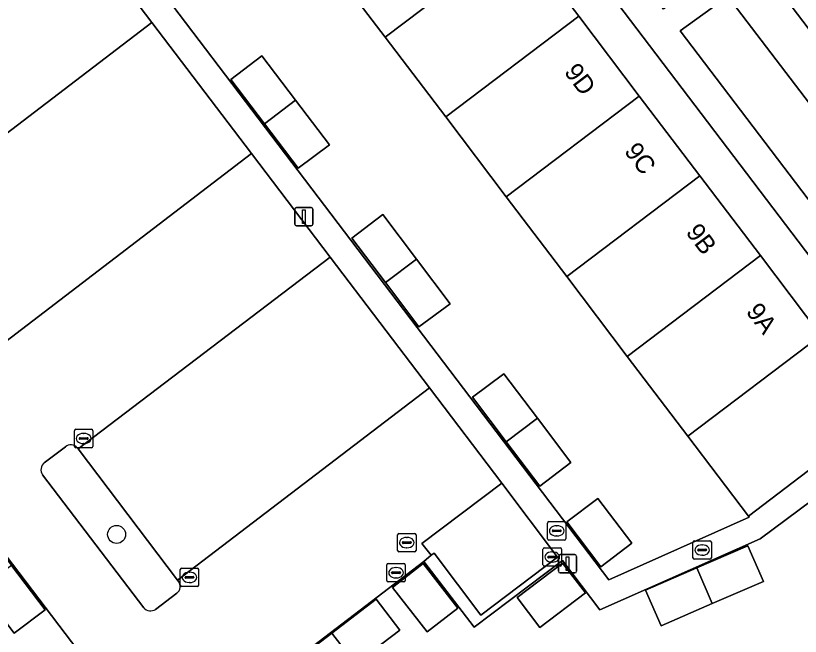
# Model space of a CAD drawing. Extents: x 160023 to 161302, y 384750 to 385707.
# Drawn here: x 160456.04 to 160498.7, y 385410.69 to 385444.45 of the extents above; entities that cross this region are included whole.
import ezdxf

# ---------------------------------------------------------------- set-up
doc = ezdxf.new("R2010")
doc.units = 0
for name, color, linetype in [('IMGEO_Berm_groen', 7, 'Continuous'), ('IMGEO_Boom', 7, 'Continuous'), ('IMGEO_Erf', 7, 'Continuous'), ('IMGEO_Fietspad_gesloten', 7, 'Continuous'), ('IMGEO_Groenvoorziening', 7, 'Continuous'), ('IMGEO_Kolk', 7, 'Continuous'), ('IMGEO_Lichtmast', 7, 'Continuous'), ('IMGEO_Pand', 7, 'Continuous'), ('IMGEO_Pand_nummerreeks', 7, 'Continuous'), ('IMGEO_Parkeervlak_halfverhard', 7, 'Continuous'), ('IMGEO_Rijbaan_lokaal_open', 7, 'Continuous'), ('IMGEO_Rioolput', 7, 'Continuous'), ('IMGEO_Voetpad_open', 7, 'Continuous')]:
    doc.layers.add(name, color=color, linetype=linetype)

msp = doc.modelspace()

# ---------------------------------------------------------------- linework, layer by layer
at = {"layer": 'IMGEO_Berm_groen'}
msp.add_lwpolyline([(160494.764, 385445.517), (160492.165, 385443.635), (160502.396, 385430.153), (160504.971, 385432.095)], close=True, dxfattribs=at)
at = {"layer": 'IMGEO_Boom'}
msp.add_circle((160461.53, 385416.23), 0.489, dxfattribs=at)
at = {"layer": 'IMGEO_Erf'}
for points in [[(160500.192, 385410.68), (160504.617, 385412.665), (160509.041, 385414.649), (160505.278, 385423.36), (160461.664, 385480.824)], [(160473.482, 385461.784), (160476.774, 385457.443), (160480.066, 385453.102), (160483.358, 385448.762), (160486.65, 385444.421), (160489.943, 385440.08), (160493.235, 385435.74), (160496.527, 385431.399), (160499.819, 385427.058), (160503.111, 385422.718), (160499.899, 385420.283), (160500.755, 385419.154), (160496.515, 385415.995), (160487.802, 385412.138), (160485.772, 385414.808), (160480.97, 385411.183), (160478.224, 385414.762), (160461.77, 385402.183)], [(160462.686, 385405.637), (160445.785, 385427.894)]]:
    msp.add_lwpolyline(points, dxfattribs=at)
for points in [[(160469.546, 385451.964), (160466.255, 385456.306), (160462.964, 385460.647), (160459.673, 385464.989), (160458.954, 385464.442), (160455.505, 385468.98), (160452.135, 385473.414), (160447.335, 385469.793), (160445.217, 385468.195), (160448.667, 385463.642), (160449.825, 385464.519), (160459.553, 385451.644), (160488.294, 385413.757), (160495.92, 385417.173), (160495.875, 385417.232), (160492.584, 385421.574), (160489.293, 385425.915), (160486.002, 385430.257), (160482.711, 385434.598), (160479.42, 385438.94), (160476.128, 385443.281), (160472.837, 385447.623)], [(160471.26, 385439.848), (160473.097, 385437.429), (160471.407, 385436.159), (160469.576, 385438.569), (160467.739, 385440.988), (160469.423, 385442.267)], [(160479.664, 385428.784), (160477.965, 385427.519), (160476.143, 385429.93), (160474.311, 385432.353), (160476.001, 385433.63), (160477.833, 385431.207)], [(160482.574, 385424.966), (160484.403, 385422.555), (160486.231, 385420.143), (160484.541, 385418.861), (160482.712, 385421.273), (160480.876, 385423.694)], [(160487.851, 385414.467), (160485.997, 385416.911), (160487.687, 385418.193), (160489.539, 385415.748)], [(160452.303, 385415.689), (160453.99, 385416.961), (160455.814, 385414.549), (160457.646, 385412.126), (160455.965, 385410.86), (160454.134, 385413.275)], [(160493.908, 385412.472), (160491.129, 385411.267), (160490.29, 385413.202), (160493.069, 385414.407), (160495.851, 385415.613), (160496.687, 385413.676)], [(160478.41, 385410.935), (160476.526, 385413.352), (160478.192, 385414.646), (160480.073, 385412.228)], [(160483.304, 385412.801), (160485.776, 385414.663), (160487.021, 385413.053), (160484.529, 385411.175)], [(160470.832, 385409.022), (160473.235, 385410.867), (160475.637, 385412.712), (160476.928, 385411.031), (160474.525, 385409.186), (160472.123, 385407.341)]]:
    msp.add_lwpolyline(points, close=True, dxfattribs=at)
at = {"layer": 'IMGEO_Fietspad_gesloten'}
for points in [[(160557.043, 385367.718), (160554.061, 385371.46), (160553.925, 385371.64), (160547.014, 385380.747), (160546.854, 385380.958), (160539.862, 385390.15), (160538.063, 385392.567), (160536.369, 385394.761), (160526.049, 385408.311), (160523.19, 385412.064), (160521.367, 385414.466), (160507.775, 385432.386), (160506.859, 385433.594), (160496.701, 385446.986), (160495.79, 385448.187), (160486.213, 385460.814), (160482.072, 385466.259), (160477.883, 385471.703), (160476.046, 385474.129), (160468.509, 385483.99), (160467.607, 385485.214), (160450.164, 385508.169)], [(160449.613, 385504.891), (160459.973, 385491.267), (160463.968, 385486.014), (160472.502, 385474.792), (160473.388, 385473.626), (160493.83, 385446.745), (160494.764, 385445.517), (160504.971, 385432.095), (160505.899, 385430.875), (160519.697, 385412.717), (160520.509, 385411.649), (160520.614, 385411.511), (160523.314, 385407.987), (160534.366, 385393.459), (160554.321, 385367.155)]]:
    msp.add_lwpolyline(points, dxfattribs=at)
at = {"layer": 'IMGEO_Groenvoorziening'}
msp.add_lwpolyline([(160498.696, 385448.504), (160496.701, 385446.986), (160506.859, 385433.594), (160508.762, 385434.937), (160508.418, 385435.41), (160505.422, 385439.48), (160502.569, 385443.347), (160499.569, 385447.333)], close=True, dxfattribs=at)
for points in [[(160458.743, 385421.004), (160457.596, 385420.132)], [(160459.436, 385420.88), (160459.396, 385420.932)], [(160464.898, 385413.675), (160464.844, 385413.746), (160459.436, 385420.88)], [(160457.507, 385419.472), (160463.006, 385412.24)], [(160463.643, 385412.152), (160464.801, 385413.041)]]:
    msp.add_lwpolyline(points, dxfattribs=at)
for centre, radius, start, end in [((160459.035, 385420.656), 0.454, 37.4118, 130.0041), ((160457.903, 385419.755), 0.487, 129.1509, 215.4892), ((160464.536, 385413.406), 0.451, 305.9715, 36.6313), ((160463.377, 385412.577), 0.502, 222.2677, 302.0013)]:
    msp.add_arc(centre, radius, start, end, dxfattribs=at)
at = {"layer": 'IMGEO_Kolk'}
for p, q in [((160459.238, 385421.023), (160459.238, 385421.875)), ((160459.313, 385421.949), (160460.165, 385421.949)), ((160460.239, 385421.875), (160460.239, 385421.023)), ((160459.497, 385421.443), (160459.497, 385421.455)), ((160459.935, 385421.406), (160459.537, 385421.406)), ((160459.54, 385421.492), (160459.938, 385421.492)), ((160459.726, 385421.729), (160459.751, 385421.729)), ((160459.981, 385421.455), (160459.981, 385421.443)), ((160460.165, 385420.949), (160459.313, 385420.949)), ((160459.749, 385421.169), (160459.724, 385421.169)), ((160492.86, 385414.956), (160492.86, 385415.808)), ((160492.935, 385415.882), (160493.787, 385415.882)), ((160493.861, 385415.808), (160493.861, 385414.956)), ((160493.119, 385415.376), (160493.119, 385415.388)), ((160493.162, 385415.425), (160493.56, 385415.425)), ((160493.348, 385415.662), (160493.373, 385415.662)), ((160493.603, 385415.388), (160493.603, 385415.376)), ((160493.557, 385415.339), (160493.159, 385415.339)), ((160493.371, 385415.102), (160493.346, 385415.102)), ((160493.787, 385414.882), (160492.935, 385414.882)), ((160464.989, 385413.469), (160464.989, 385414.321)), ((160465.064, 385414.395), (160465.916, 385414.395)), ((160465.477, 385414.175), (160465.502, 385414.175)), ((160465.99, 385414.321), (160465.99, 385413.469)), ((160465.248, 385413.889), (160465.248, 385413.901)), ((160465.686, 385413.852), (160465.288, 385413.852)), ((160465.291, 385413.938), (160465.689, 385413.938)), ((160465.732, 385413.901), (160465.732, 385413.889)), ((160465.916, 385413.395), (160465.064, 385413.395)), ((160465.5, 385413.615), (160465.475, 385413.615))]:
    msp.add_line(p, q, dxfattribs=at)
for points in [[(160459.238, 385421.023), (160459.238, 385421.875)], [(160459.313, 385421.949), (160460.165, 385421.949)], [(160460.239, 385421.875), (160460.239, 385421.023)], [(160460.165, 385420.949), (160459.313, 385420.949)], [(160492.86, 385414.956), (160492.86, 385415.808)], [(160492.935, 385415.882), (160493.787, 385415.882)], [(160493.861, 385415.808), (160493.861, 385414.956)], [(160493.787, 385414.882), (160492.935, 385414.882)], [(160464.989, 385413.469), (160464.989, 385414.321)], [(160465.064, 385414.395), (160465.916, 385414.395)], [(160465.99, 385414.321), (160465.99, 385413.469)], [(160465.916, 385413.395), (160465.064, 385413.395)]]:
    msp.add_lwpolyline(points, dxfattribs=at)
for centre, radius, start, end in [((160459.315, 385421.873), 0.0765, 91.552, 178.448), ((160459.315, 385421.873), 0.0765, 91.552, 178.448), ((160460.163, 385421.873), 0.0765, 1.552, 88.448), ((160460.163, 385421.873), 0.0765, 1.552, 88.448), ((160459.537, 385421.452), 0.0403, 85.8775, 175.7526), ((160459.534, 385421.442), 0.0366, 178.938, 274.7102), ((160459.938, 385421.449), 0.043, 264.8664, 352.4533), ((160459.942, 385421.454), 0.0386, 1.7309, 96.639), ((160459.315, 385421.025), 0.0765, 181.552, 268.448), ((160459.315, 385421.025), 0.0765, 181.552, 268.448), ((160460.163, 385421.025), 0.0765, 271.552, 358.448), ((160460.163, 385421.025), 0.0765, 271.552, 358.448), ((160492.937, 385415.806), 0.0765, 91.552, 178.448), ((160492.937, 385415.806), 0.0765, 91.552, 178.448), ((160493.785, 385415.806), 0.0765, 1.552, 88.448), ((160493.785, 385415.806), 0.0765, 1.552, 88.448), ((160493.159, 385415.385), 0.0403, 85.8775, 175.7526), ((160493.156, 385415.375), 0.0366, 178.938, 274.7102), ((160493.56, 385415.382), 0.043, 264.8664, 352.4533), ((160493.564, 385415.387), 0.0386, 1.7309, 96.639), ((160492.937, 385414.958), 0.0765, 181.552, 268.448), ((160492.937, 385414.958), 0.0765, 181.552, 268.448), ((160493.785, 385414.958), 0.0765, 271.552, 358.448), ((160493.785, 385414.958), 0.0765, 271.552, 358.448), ((160465.066, 385414.319), 0.0765, 91.552, 178.448), ((160465.066, 385414.319), 0.0765, 91.552, 178.448), ((160465.914, 385414.319), 0.0765, 1.552, 88.448), ((160465.914, 385414.319), 0.0765, 1.552, 88.448), ((160465.288, 385413.898), 0.0403, 85.8775, 175.7526), ((160465.285, 385413.888), 0.0366, 178.938, 274.7102), ((160465.689, 385413.895), 0.043, 264.8664, 352.4533), ((160465.693, 385413.9), 0.0386, 1.7309, 96.639), ((160465.066, 385413.471), 0.0765, 181.552, 268.448), ((160465.066, 385413.471), 0.0765, 181.552, 268.448), ((160465.914, 385413.471), 0.0765, 271.552, 358.448), ((160465.914, 385413.471), 0.0765, 271.552, 358.448)]:
    msp.add_arc(centre, radius, start, end, dxfattribs=at)
for centre, major_axis, ratio, start_param, end_param in [((160459.725, 385421.449), (-0.387, 0.002), 0.722429, 4.712389, 7.853982), ((160459.75, 385421.449), (-0.39, 0.002), 0.717154, 1.570796, 4.712389), ((160493.347, 385415.382), (-0.387, 0.002), 0.722429, 4.712389, 7.853982), ((160493.372, 385415.382), (-0.39, 0.002), 0.717154, 1.570796, 4.712389), ((160465.476, 385413.895), (-0.387, 0.002), 0.722429, 4.712389, 7.853982), ((160465.501, 385413.895), (-0.39, 0.002), 0.717154, 1.570796, 4.712389)]:
    msp.add_ellipse(centre, major_axis=major_axis, ratio=ratio, start_param=start_param, end_param=end_param, dxfattribs=at)
at = {"layer": 'IMGEO_Lichtmast'}
for p, q in [((160471.21, 385433.118), (160471.21, 385433.918)), ((160471.21, 385433.918), (160471.21, 385433.118)), ((160471.31, 385434.018), (160472.1, 385434.018)), ((160472.1, 385434.018), (160471.31, 385434.018)), ((160472.2, 385433.918), (160472.2, 385433.118)), ((160472.2, 385433.118), (160472.2, 385433.918)), ((160472.1, 385433.018), (160471.31, 385433.018)), ((160471.31, 385433.018), (160472.1, 385433.018)), ((160485.547, 385414.235), (160485.547, 385415.035)), ((160485.547, 385415.035), (160485.547, 385414.235)), ((160485.647, 385415.135), (160486.437, 385415.135)), ((160486.437, 385415.135), (160485.647, 385415.135)), ((160486.537, 385415.035), (160486.537, 385414.235)), ((160486.537, 385414.235), (160486.537, 385415.035)), ((160486.437, 385414.135), (160485.647, 385414.135)), ((160485.647, 385414.135), (160486.437, 385414.135))]:
    msp.add_line(p, q, dxfattribs=at)
for points in [[(160471.63, 385433.893), (160471.78, 385433.893), (160471.78, 385433.143), (160471.63, 385433.143), (160471.63, 385433.893)], [(160485.967, 385415.01), (160486.117, 385415.01), (160486.117, 385414.26), (160485.967, 385414.26), (160485.967, 385415.01)]]:
    msp.add_lwpolyline(points, dxfattribs=at)
for centre, start, end in [((160471.31, 385433.918), 90, 180), ((160471.31, 385433.918), 90, 180), ((160472.1, 385433.918), 0, 90), ((160472.1, 385433.918), 360, 90), ((160471.31, 385433.118), 180, 270), ((160471.31, 385433.118), 180, 270), ((160472.1, 385433.118), 270, 0), ((160472.1, 385433.118), 270, 0), ((160485.647, 385415.035), 90, 180), ((160485.647, 385415.035), 90, 180), ((160486.437, 385415.035), 0, 90), ((160486.437, 385415.035), 360, 90), ((160485.647, 385414.235), 180, 270), ((160485.647, 385414.235), 180, 270), ((160486.437, 385414.235), 270, 0), ((160486.437, 385414.235), 270, 0)]:
    msp.add_arc(centre, 0.1, start, end, dxfattribs=at)
at = {"layer": 'IMGEO_Pand'}
for points in [[(160483.358, 385448.762), (160480.066, 385453.102), (160472.837, 385447.623), (160476.128, 385443.281)], [(160486.65, 385444.421), (160483.358, 385448.762), (160476.128, 385443.281), (160479.42, 385438.94)], [(160489.943, 385440.08), (160486.65, 385444.421), (160479.42, 385438.94), (160482.711, 385434.598)], [(160469.423, 385442.267), (160467.739, 385440.988), (160469.576, 385438.569), (160471.26, 385439.848)], [(160471.26, 385439.848), (160469.576, 385438.569), (160471.407, 385436.159), (160473.097, 385437.429)], [(160493.235, 385435.74), (160489.943, 385440.08), (160482.711, 385434.598), (160486.002, 385430.257)], [(160496.527, 385431.399), (160493.235, 385435.74), (160486.002, 385430.257), (160489.293, 385425.915)], [(160476.001, 385433.63), (160474.311, 385432.353), (160476.143, 385429.93), (160477.833, 385431.207)], [(160477.833, 385431.207), (160476.143, 385429.93), (160477.965, 385427.519), (160479.664, 385428.784)], [(160499.819, 385427.058), (160496.527, 385431.399), (160489.293, 385425.915), (160492.584, 385421.574)], [(160503.111, 385422.718), (160499.819, 385427.058), (160492.584, 385421.574), (160495.875, 385417.232), (160499.899, 385420.283)], [(160482.574, 385424.966), (160480.876, 385423.694), (160482.712, 385421.273), (160484.403, 385422.555)], [(160484.403, 385422.555), (160482.712, 385421.273), (160484.541, 385418.861), (160486.231, 385420.143)], [(160485.997, 385416.911), (160487.851, 385414.467), (160489.539, 385415.748), (160487.687, 385418.193)], [(160493.069, 385414.407), (160493.908, 385412.472), (160496.687, 385413.676), (160495.851, 385415.613)], [(160455.814, 385414.549), (160454.134, 385413.275), (160455.965, 385410.86), (160457.646, 385412.126)], [(160478.41, 385410.935), (160480.073, 385412.228), (160478.192, 385414.646), (160476.526, 385413.352)], [(160483.304, 385412.801), (160484.529, 385411.175), (160487.021, 385413.053), (160485.776, 385414.663)], [(160493.069, 385414.407), (160490.29, 385413.202), (160491.129, 385411.267), (160493.908, 385412.472)], [(160475.637, 385412.712), (160473.235, 385410.867), (160474.525, 385409.186), (160476.928, 385411.031)], [(160473.235, 385410.867), (160470.832, 385409.022), (160472.123, 385407.341), (160474.525, 385409.186)]]:
    msp.add_lwpolyline(points, close=True, dxfattribs=at)
at = {"layer": 'IMGEO_Parkeervlak_halfverhard'}
for points in [[(160468.868, 385436.955), (160463.447, 385444.083), (160449.741, 385433.612), (160452.528, 385429.962), (160454.652, 385427.18), (160455.183, 385426.486)], [(160478.539, 385424.197), (160473.139, 385431.323), (160459.436, 385420.88), (160464.844, 385413.746)], [(160482.473, 385419.027), (160478.126, 385415.741), (160478.63, 385415.096), (160478.798, 385415.21), (160481.336, 385411.848), (160485.497, 385415.003)]]:
    msp.add_lwpolyline(points, close=True, dxfattribs=at)
at = {"layer": 'IMGEO_Rijbaan_lokaal_open'}
for points in [[(160438.654, 385439.771), (160456.502, 385453.347), (160459.234, 385449.636), (160463.447, 385444.083), (160468.868, 385436.955), (160473.139, 385431.323), (160478.539, 385424.197), (160482.473, 385419.027), (160485.497, 385415.003), (160481.336, 385411.848), (160478.798, 385415.21), (160478.63, 385415.096), (160478.224, 385414.762), (160480.97, 385411.183), (160485.772, 385414.808), (160487.802, 385412.138), (160496.515, 385415.995), (160500.755, 385419.154), (160499.899, 385420.283), (160495.875, 385417.232), (160495.92, 385417.173), (160488.294, 385413.757), (160459.553, 385451.644), (160449.825, 385464.519)], [(160449.741, 385433.612), (160463.447, 385444.083), (160459.234, 385449.636), (160441.485, 385436.035)], [(160473.139, 385431.323), (160468.868, 385436.955), (160455.183, 385426.486), (160455.228, 385426.426)], [(160459.396, 385420.932), (160459.436, 385420.88), (160473.139, 385431.323)], [(160445.785, 385427.894), (160462.686, 385405.637), (160460.435, 385403.906), (160461.77, 385402.183), (160478.224, 385414.762), (160478.63, 385415.096), (160478.126, 385415.741), (160482.473, 385419.027), (160478.539, 385424.197), (160464.844, 385413.746), (160464.898, 385413.675)], [(160457.596, 385420.132), (160458.743, 385421.004)], [(160463.006, 385412.24), (160457.507, 385419.472)], [(160464.801, 385413.041), (160463.643, 385412.152)]]:
    msp.add_lwpolyline(points, dxfattribs=at)
for centre, radius, start, end in [((160459.035, 385420.656), 0.454, 37.4118, 130.0041), ((160457.903, 385419.755), 0.487, 129.1509, 215.4892), ((160464.536, 385413.406), 0.451, 305.9715, 36.6313), ((160463.377, 385412.577), 0.502, 222.2677, 302.0013)]:
    msp.add_arc(centre, radius, start, end, dxfattribs=at)
at = {"layer": 'IMGEO_Rioolput'}
for p, q in [((160484.956, 385416), (160484.956, 385416.852)), ((160485.031, 385416.926), (160485.883, 385416.926)), ((160485.444, 385416.706), (160485.469, 385416.706)), ((160485.957, 385416.852), (160485.957, 385416)), ((160476.879, 385416.287), (160477.731, 385416.287)), ((160485.215, 385416.42), (160485.215, 385416.432)), ((160485.653, 385416.383), (160485.255, 385416.383)), ((160485.258, 385416.469), (160485.656, 385416.469)), ((160485.699, 385416.432), (160485.699, 385416.42)), ((160476.804, 385415.361), (160476.804, 385416.213)), ((160477.063, 385415.781), (160477.063, 385415.793)), ((160477.106, 385415.83), (160477.504, 385415.83)), ((160477.292, 385416.067), (160477.317, 385416.067)), ((160477.547, 385415.793), (160477.547, 385415.781)), ((160477.805, 385416.213), (160477.805, 385415.361)), ((160485.883, 385415.926), (160485.031, 385415.926)), ((160485.467, 385416.146), (160485.442, 385416.146)), ((160477.501, 385415.744), (160477.103, 385415.744)), ((160477.315, 385415.507), (160477.29, 385415.507)), ((160484.709, 385414.577), (160484.709, 385415.429)), ((160484.784, 385415.503), (160485.636, 385415.503)), ((160485.71, 385415.429), (160485.71, 385414.577)), ((160477.731, 385415.287), (160476.879, 385415.287)), ((160484.968, 385414.997), (160484.968, 385415.009)), ((160485.406, 385414.96), (160485.008, 385414.96)), ((160485.011, 385415.046), (160485.409, 385415.046)), ((160485.197, 385415.283), (160485.222, 385415.283)), ((160485.452, 385415.009), (160485.452, 385414.997)), ((160476.222, 385413.722), (160476.222, 385414.574)), ((160476.297, 385414.648), (160477.149, 385414.648)), ((160477.223, 385414.574), (160477.223, 385413.722)), ((160485.22, 385414.723), (160485.195, 385414.723)), ((160476.481, 385414.142), (160476.481, 385414.154)), ((160476.919, 385414.105), (160476.521, 385414.105)), ((160476.524, 385414.191), (160476.922, 385414.191)), ((160476.71, 385414.428), (160476.735, 385414.428)), ((160476.965, 385414.154), (160476.965, 385414.142)), ((160485.636, 385414.503), (160484.784, 385414.503)), ((160476.733, 385413.868), (160476.708, 385413.868)), ((160477.149, 385413.648), (160476.297, 385413.648))]:
    msp.add_line(p, q, dxfattribs=at)
for points in [[(160484.956, 385416), (160484.956, 385416.852)], [(160485.031, 385416.926), (160485.883, 385416.926)], [(160485.957, 385416.852), (160485.957, 385416)], [(160476.879, 385416.287), (160477.731, 385416.287)], [(160476.804, 385415.361), (160476.804, 385416.213)], [(160477.805, 385416.213), (160477.805, 385415.361)], [(160485.883, 385415.926), (160485.031, 385415.926)], [(160484.709, 385414.577), (160484.709, 385415.429)], [(160484.784, 385415.503), (160485.636, 385415.503)], [(160485.71, 385415.429), (160485.71, 385414.577)], [(160477.731, 385415.287), (160476.879, 385415.287)], [(160476.222, 385413.722), (160476.222, 385414.574)], [(160476.297, 385414.648), (160477.149, 385414.648)], [(160477.223, 385414.574), (160477.223, 385413.722)], [(160485.636, 385414.503), (160484.784, 385414.503)], [(160477.149, 385413.648), (160476.297, 385413.648)]]:
    msp.add_lwpolyline(points, dxfattribs=at)
for centre, radius, start, end in [((160485.033, 385416.85), 0.0765, 91.552, 178.448), ((160485.033, 385416.85), 0.0765, 91.552, 178.448), ((160485.881, 385416.85), 0.0765, 1.552, 88.448), ((160485.881, 385416.85), 0.0765, 1.552, 88.448), ((160476.881, 385416.211), 0.0765, 91.552, 178.448), ((160476.881, 385416.211), 0.0765, 91.552, 178.448), ((160477.729, 385416.211), 0.0765, 1.552, 88.448), ((160477.729, 385416.211), 0.0765, 1.552, 88.448), ((160485.255, 385416.429), 0.0403, 85.8775, 175.7526), ((160485.252, 385416.419), 0.0366, 178.938, 274.7102), ((160485.656, 385416.426), 0.043, 264.8664, 352.4533), ((160485.66, 385416.431), 0.0386, 1.7309, 96.639), ((160477.103, 385415.79), 0.0403, 85.8775, 175.7526), ((160477.508, 385415.792), 0.0386, 1.7309, 96.639), ((160485.033, 385416.002), 0.0765, 181.552, 268.448), ((160485.033, 385416.002), 0.0765, 181.552, 268.448), ((160485.881, 385416.002), 0.0765, 271.552, 358.448), ((160485.881, 385416.002), 0.0765, 271.552, 358.448), ((160477.1, 385415.78), 0.0366, 178.938, 274.7102), ((160477.504, 385415.787), 0.043, 264.8664, 352.4533), ((160484.786, 385415.427), 0.0765, 91.552, 178.448), ((160484.786, 385415.427), 0.0765, 91.552, 178.448), ((160485.634, 385415.427), 0.0765, 1.552, 88.448), ((160485.634, 385415.427), 0.0765, 1.552, 88.448), ((160476.881, 385415.363), 0.0765, 181.552, 268.448), ((160476.881, 385415.363), 0.0765, 181.552, 268.448), ((160477.729, 385415.363), 0.0765, 271.552, 358.448), ((160477.729, 385415.363), 0.0765, 271.552, 358.448), ((160485.008, 385415.006), 0.0403, 85.8775, 175.7526), ((160485.005, 385414.996), 0.0366, 178.938, 274.7102), ((160485.409, 385415.003), 0.043, 264.8664, 352.4533), ((160485.413, 385415.008), 0.0386, 1.7309, 96.639), ((160476.299, 385414.572), 0.0765, 91.552, 178.448), ((160476.299, 385414.572), 0.0765, 91.552, 178.448), ((160477.147, 385414.572), 0.0765, 1.552, 88.448), ((160477.147, 385414.572), 0.0765, 1.552, 88.448), ((160484.786, 385414.579), 0.0765, 181.552, 268.448), ((160484.786, 385414.579), 0.0765, 181.552, 268.448), ((160485.634, 385414.579), 0.0765, 271.552, 358.448), ((160485.634, 385414.579), 0.0765, 271.552, 358.448), ((160476.521, 385414.151), 0.0403, 85.8775, 175.7526), ((160476.518, 385414.141), 0.0366, 178.938, 274.7102), ((160476.922, 385414.148), 0.043, 264.8664, 352.4533), ((160476.926, 385414.153), 0.0386, 1.7309, 96.639), ((160476.299, 385413.724), 0.0765, 181.552, 268.448), ((160476.299, 385413.724), 0.0765, 181.552, 268.448), ((160477.147, 385413.724), 0.0765, 271.552, 358.448), ((160477.147, 385413.724), 0.0765, 271.552, 358.448)]:
    msp.add_arc(centre, radius, start, end, dxfattribs=at)
for centre, major_axis, ratio, start_param, end_param in [((160485.443, 385416.426), (-0.387, 0.002), 0.722429, 4.712389, 7.853982), ((160485.468, 385416.426), (-0.39, 0.002), 0.717154, 1.570796, 4.712389), ((160477.291, 385415.787), (-0.387, 0.002), 0.722429, 4.712389, 7.853982), ((160477.316, 385415.787), (-0.39, 0.002), 0.717154, 1.570796, 4.712389), ((160485.196, 385415.003), (-0.387, 0.002), 0.722429, 4.712389, 7.853982), ((160485.221, 385415.003), (-0.39, 0.002), 0.717154, 1.570796, 4.712389), ((160476.709, 385414.148), (-0.387, 0.002), 0.722429, 4.712389, 7.853982), ((160476.734, 385414.148), (-0.39, 0.002), 0.717154, 1.570796, 4.712389)]:
    msp.add_ellipse(centre, major_axis=major_axis, ratio=ratio, start_param=start_param, end_param=end_param, dxfattribs=at)
at = {"layer": 'IMGEO_Voetpad_open'}
for points in [[(160309.31, 385683.738), (160355.614, 385622.731), (160357.428, 385620.349), (160358.041, 385619.543), (160358.245, 385619.276), (160357.125, 385618.422), (160361.856, 385612.196), (160387.38, 385578.566), (160387.517, 385578.387), (160393.142, 385571.008), (160399.19, 385563.077), (160401.63, 385559.862), (160403.817, 385556.981), (160444.37, 385503.548), (160445.278, 385502.355), (160457.038, 385486.896), (160458.867, 385484.508), (160461.664, 385480.824), (160505.278, 385423.36), (160515.52, 385409.866), (160516.757, 385408.146), (160517.963, 385406.666), (160522.357, 385400.853)], [(160523.504, 385402.352), (160519.61, 385407.403), (160518.029, 385409.493), (160520.614, 385411.511), (160520.509, 385411.649), (160519.697, 385412.717), (160517.118, 385410.697), (160503.303, 385428.959), (160505.899, 385430.875), (160504.971, 385432.095), (160502.396, 385430.153), (160492.165, 385443.635), (160494.764, 385445.517), (160493.83, 385446.745), (160491.256, 385444.81), (160470.873, 385471.66)]]:
    msp.add_lwpolyline(points, dxfattribs=at)

# ---------------------------------------------------------------- texts
at = {"layer": 'IMGEO_Pand_nummerreeks'}
for s, p in [('9D', (160485.82, 385441.379)), ('9C', (160489.088, 385437.071)), ('9B', (160492.434, 385432.659)), ('9A', (160495.707, 385428.343))]:
    msp.add_text(s, height=1, rotation=307.179, dxfattribs=at).set_placement(p)

doc.saveas('drawing.dxf')
